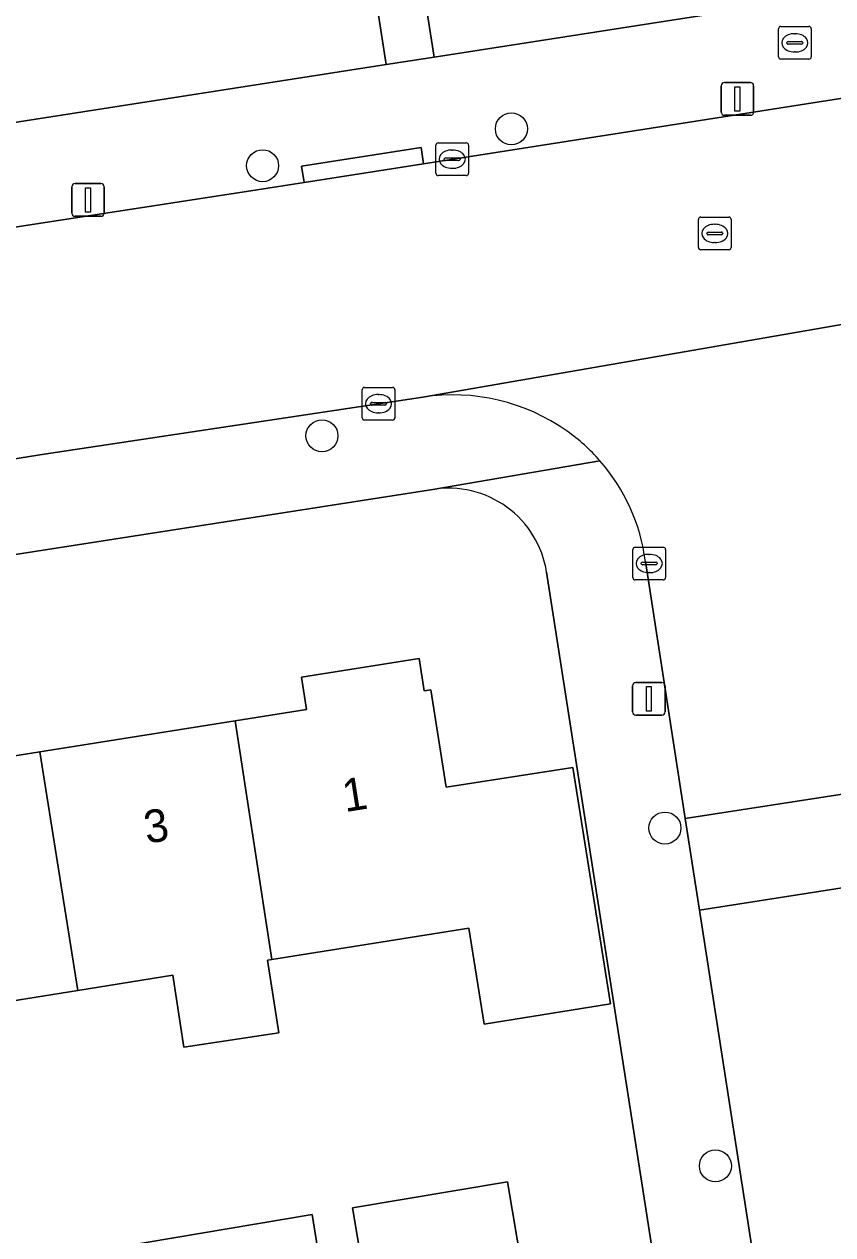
# Model space of a CAD drawing. Extents: x 160077 to 160948, y 386481 to 387498.
# Drawn here: x 160642.45 to 160667.17, y 387347.43 to 387384.43 of the extents above; entities that cross this region are included whole.
import ezdxf

# ---------------------------------------------------------------- set-up
doc = ezdxf.new("R2010")
doc.units = 0
for name, color, linetype in [('IMGEO_Boom', 7, 'Continuous'), ('IMGEO_Brandkraan', 7, 'Continuous'), ('IMGEO_Erf', 7, 'Continuous'), ('IMGEO_Kolk', 7, 'Continuous'), ('IMGEO_Lichtmast', 7, 'Continuous'), ('IMGEO_Pand', 7, 'Continuous'), ('IMGEO_Pand_nummerreeks', 7, 'Continuous'), ('IMGEO_Rijbaan_lokaal_open', 7, 'Continuous'), ('IMGEO_Rioolput', 7, 'Continuous'), ('IMGEO_Voetpad_open', 7, 'Continuous')]:
    doc.layers.add(name, color=color, linetype=linetype)

msp = doc.modelspace()

# ---------------------------------------------------------------- linework, layer by layer
at = {"layer": 'IMGEO_Boom'}
for centre in [(160657.343, 387381.23), (160649.741, 387380.102), (160651.555, 387371.847), (160662.036, 387359.858), (160663.578, 387349.531)]:
    msp.add_circle(centre, 0.489, dxfattribs=at)
at = {"layer": 'IMGEO_Brandkraan'}
for p, q in [((160665.506, 387383.431), (160665.506, 387384.283)), ((160665.581, 387384.357), (160666.433, 387384.357)), ((160666.507, 387384.283), (160666.507, 387383.431)), ((160665.994, 387384.137), (160666.019, 387384.137)), ((160665.765, 387383.851), (160665.765, 387383.863)), ((160666.203, 387383.814), (160665.805, 387383.814)), ((160665.808, 387383.9), (160666.206, 387383.9)), ((160666.017, 387383.577), (160665.992, 387383.577)), ((160666.249, 387383.863), (160666.249, 387383.851)), ((160666.433, 387383.357), (160665.581, 387383.357))]:
    msp.add_line(p, q, dxfattribs=at)
for points in [[(160665.506, 387383.431), (160665.506, 387384.283)], [(160665.581, 387384.357), (160666.433, 387384.357)], [(160666.507, 387384.283), (160666.507, 387383.431)], [(160666.433, 387383.357), (160665.581, 387383.357)]]:
    msp.add_lwpolyline(points, dxfattribs=at)
for centre, radius, start, end in [((160665.583, 387384.281), 0.0765, 91.552, 178.448), ((160665.583, 387384.281), 0.0765, 91.552, 178.448), ((160666.431, 387384.281), 0.0765, 1.552, 88.448), ((160666.431, 387384.281), 0.0765, 1.552, 88.448), ((160665.805, 387383.86), 0.0403, 85.8775, 175.7526), ((160665.802, 387383.85), 0.0366, 178.938, 274.7102), ((160666.206, 387383.857), 0.043, 264.8664, 352.4533), ((160666.21, 387383.862), 0.0386, 1.7309, 96.639), ((160665.583, 387383.433), 0.0765, 181.552, 268.448), ((160665.583, 387383.433), 0.0765, 181.552, 268.448), ((160666.431, 387383.433), 0.0765, 271.552, 358.448), ((160666.431, 387383.433), 0.0765, 271.552, 358.448)]:
    msp.add_arc(centre, radius, start, end, dxfattribs=at)
for centre, major_axis, ratio, start_param, end_param in [((160665.993, 387383.857), (-0.387, 0.002), 0.722429, 4.712389, 7.853982), ((160666.018, 387383.857), (-0.39, 0.002), 0.717154, 1.570796, 4.712389)]:
    msp.add_ellipse(centre, major_axis=major_axis, ratio=ratio, start_param=start_param, end_param=end_param, dxfattribs=at)
at = {"layer": 'IMGEO_Erf'}
for points in [[(160630.789, 387379.651), (160653.52, 387383.193), (160652.63, 387388.906), (160649.091, 387388.36), (160648.149, 387394.459), (160651.663, 387395.001), (160651.637, 387395.169), (160648.628, 387394.708), (160647.757, 387400.4), (160646.849, 387406.332)], [(160721.198, 387396.367), (160721.368, 387401.98), (160720.558, 387401.855), (160721.064, 387398.577), (160713.758, 387397.449), (160713.794, 387397.22), (160713.901, 387396.528), (160707.855, 387395.593), (160701.926, 387394.676), (160695.996, 387393.759), (160690.068, 387392.842), (160684.138, 387391.925), (160678.208, 387391.008), (160672.279, 387390.092), (160666.349, 387389.175), (160660.42, 387388.258), (160654.376, 387387.323), (160654.984, 387383.421), (160718.477, 387393.316)], [(160654.939, 387370.209), (160619.146, 387364.633)], [(160672.841, 387275.223), (160658.42, 387367.678)], [(160637.01, 387361.24), (160642.934, 387362.182), (160648.902, 387363.13), (160651.085, 387363.477), (160650.926, 387364.474), (160654.521, 387365.044), (160654.68, 387364.048), (160654.881, 387364.08), (160655.354, 387361.106), (160659.219, 387361.713), (160660.375, 387354.482), (160656.514, 387353.865), (160656.039, 387356.793), (160650.018, 387355.836), (160649.893, 387355.816), (160650.232, 387353.599), (160647.334, 387353.156), (160646.997, 387355.356), (160644.092, 387354.895), (160641.029, 387354.408)], [(160645.339, 387347.051), (160651.256, 387348.042), (160651.68, 387345.377)]]:
    msp.add_lwpolyline(points, dxfattribs=at)
msp.add_lwpolyline([(160652.936, 387345.587), (160652.49, 387348.249), (160657.227, 387349.044), (160657.673, 387346.382)], close=True, dxfattribs=at)
msp.add_arc((160655.418, 387367.209), 3.038, 8.887, 99.0719, dxfattribs=at)
at = {"layer": 'IMGEO_Kolk'}
for p, q in [((160655.034, 387379.875), (160655.034, 387380.727)), ((160655.109, 387380.801), (160655.961, 387380.801)), ((160655.522, 387380.581), (160655.547, 387380.581)), ((160656.035, 387380.727), (160656.035, 387379.875)), ((160655.293, 387380.295), (160655.293, 387380.307)), ((160655.731, 387380.258), (160655.333, 387380.258)), ((160655.336, 387380.344), (160655.734, 387380.344)), ((160655.777, 387380.307), (160655.777, 387380.295)), ((160655.545, 387380.021), (160655.52, 387380.021)), ((160655.961, 387379.801), (160655.109, 387379.801)), ((160652.782, 387372.4), (160652.782, 387373.252)), ((160652.857, 387373.326), (160653.709, 387373.326)), ((160653.783, 387373.252), (160653.783, 387372.4)), ((160653.041, 387372.82), (160653.041, 387372.832)), ((160653.084, 387372.869), (160653.482, 387372.869)), ((160653.27, 387373.106), (160653.295, 387373.106)), ((160653.525, 387372.832), (160653.525, 387372.82)), ((160653.479, 387372.783), (160653.081, 387372.783)), ((160653.293, 387372.546), (160653.268, 387372.546)), ((160653.709, 387372.326), (160652.857, 387372.326)), ((160661.055, 387367.517), (160661.055, 387368.369)), ((160661.13, 387368.443), (160661.982, 387368.443)), ((160662.056, 387368.369), (160662.056, 387367.517)), ((160661.543, 387368.223), (160661.568, 387368.223)), ((160661.314, 387367.937), (160661.314, 387367.949)), ((160661.752, 387367.9), (160661.354, 387367.9)), ((160661.357, 387367.986), (160661.755, 387367.986)), ((160661.566, 387367.663), (160661.541, 387367.663)), ((160661.798, 387367.949), (160661.798, 387367.937)), ((160661.982, 387367.443), (160661.13, 387367.443))]:
    msp.add_line(p, q, dxfattribs=at)
for points in [[(160655.034, 387379.875), (160655.034, 387380.727)], [(160655.109, 387380.801), (160655.961, 387380.801)], [(160656.035, 387380.727), (160656.035, 387379.875)], [(160655.961, 387379.801), (160655.109, 387379.801)], [(160652.782, 387372.4), (160652.782, 387373.252)], [(160652.857, 387373.326), (160653.709, 387373.326)], [(160653.783, 387373.252), (160653.783, 387372.4)], [(160653.709, 387372.326), (160652.857, 387372.326)], [(160661.055, 387367.517), (160661.055, 387368.369)], [(160661.13, 387368.443), (160661.982, 387368.443)], [(160662.056, 387368.369), (160662.056, 387367.517)], [(160661.982, 387367.443), (160661.13, 387367.443)]]:
    msp.add_lwpolyline(points, dxfattribs=at)
for centre, radius, start, end in [((160655.111, 387380.725), 0.0765, 91.552, 178.448), ((160655.111, 387380.725), 0.0765, 91.552, 178.448), ((160655.959, 387380.725), 0.0765, 1.552, 88.448), ((160655.959, 387380.725), 0.0765, 1.552, 88.448), ((160655.333, 387380.304), 0.0403, 85.8775, 175.7526), ((160655.33, 387380.294), 0.0366, 178.938, 274.7102), ((160655.734, 387380.301), 0.043, 264.8664, 352.4533), ((160655.738, 387380.306), 0.0386, 1.7309, 96.639), ((160655.111, 387379.877), 0.0765, 181.552, 268.448), ((160655.111, 387379.877), 0.0765, 181.552, 268.448), ((160655.959, 387379.877), 0.0765, 271.552, 358.448), ((160655.959, 387379.877), 0.0765, 271.552, 358.448), ((160652.859, 387373.25), 0.0765, 91.552, 178.448), ((160652.859, 387373.25), 0.0765, 91.552, 178.448), ((160653.707, 387373.25), 0.0765, 1.552, 88.448), ((160653.707, 387373.25), 0.0765, 1.552, 88.448), ((160653.081, 387372.829), 0.0403, 85.8775, 175.7526), ((160653.078, 387372.819), 0.0366, 178.938, 274.7102), ((160653.482, 387372.826), 0.043, 264.8664, 352.4533), ((160653.486, 387372.831), 0.0386, 1.7309, 96.639), ((160652.859, 387372.402), 0.0765, 181.552, 268.448), ((160652.859, 387372.402), 0.0765, 181.552, 268.448), ((160653.707, 387372.402), 0.0765, 271.552, 358.448), ((160653.707, 387372.402), 0.0765, 271.552, 358.448), ((160661.132, 387368.367), 0.0765, 91.552, 178.448), ((160661.132, 387368.367), 0.0765, 91.552, 178.448), ((160661.98, 387368.367), 0.0765, 1.552, 88.448), ((160661.98, 387368.367), 0.0765, 1.552, 88.448), ((160661.354, 387367.946), 0.0403, 85.8775, 175.7526), ((160661.351, 387367.936), 0.0366, 178.938, 274.7102), ((160661.755, 387367.943), 0.043, 264.8664, 352.4533), ((160661.759, 387367.948), 0.0386, 1.7309, 96.639), ((160661.132, 387367.519), 0.0765, 181.552, 268.448), ((160661.132, 387367.519), 0.0765, 181.552, 268.448), ((160661.98, 387367.519), 0.0765, 271.552, 358.448), ((160661.98, 387367.519), 0.0765, 271.552, 358.448)]:
    msp.add_arc(centre, radius, start, end, dxfattribs=at)
for centre, major_axis, ratio, start_param, end_param in [((160655.521, 387380.301), (-0.387, 0.002), 0.722429, 4.712389, 7.853982), ((160655.546, 387380.301), (-0.39, 0.002), 0.717154, 1.570796, 4.712389), ((160653.269, 387372.826), (-0.387, 0.002), 0.722429, 4.712389, 7.853982), ((160653.294, 387372.826), (-0.39, 0.002), 0.717154, 1.570796, 4.712389), ((160661.542, 387367.943), (-0.387, 0.002), 0.722429, 4.712389, 7.853982), ((160661.567, 387367.943), (-0.39, 0.002), 0.717154, 1.570796, 4.712389)]:
    msp.add_ellipse(centre, major_axis=major_axis, ratio=ratio, start_param=start_param, end_param=end_param, dxfattribs=at)
at = {"layer": 'IMGEO_Lichtmast'}
for p, q in [((160663.757, 387381.742), (160663.757, 387382.542)), ((160663.757, 387382.542), (160663.757, 387381.742)), ((160663.857, 387382.642), (160664.647, 387382.642)), ((160664.647, 387382.642), (160663.857, 387382.642)), ((160664.747, 387382.542), (160664.747, 387381.742)), ((160664.747, 387381.742), (160664.747, 387382.542)), ((160664.647, 387381.642), (160663.857, 387381.642)), ((160663.857, 387381.642), (160664.647, 387381.642)), ((160644.009, 387379.554), (160644.799, 387379.554)), ((160644.799, 387379.554), (160644.009, 387379.554)), ((160643.909, 387378.654), (160643.909, 387379.454)), ((160643.909, 387379.454), (160643.909, 387378.654)), ((160644.899, 387379.454), (160644.899, 387378.654)), ((160644.899, 387378.654), (160644.899, 387379.454)), ((160644.799, 387378.554), (160644.009, 387378.554)), ((160644.009, 387378.554), (160644.799, 387378.554)), ((160661.149, 387364.306), (160661.939, 387364.306)), ((160661.939, 387364.306), (160661.149, 387364.306)), ((160661.049, 387363.406), (160661.049, 387364.206)), ((160661.049, 387364.206), (160661.049, 387363.406)), ((160662.039, 387364.206), (160662.039, 387363.406)), ((160662.039, 387363.406), (160662.039, 387364.206)), ((160661.939, 387363.306), (160661.149, 387363.306)), ((160661.149, 387363.306), (160661.939, 387363.306))]:
    msp.add_line(p, q, dxfattribs=at)
for points in [[(160664.177, 387382.517), (160664.327, 387382.517), (160664.327, 387381.767), (160664.177, 387381.767), (160664.177, 387382.517)], [(160644.329, 387379.429), (160644.479, 387379.429), (160644.479, 387378.679), (160644.329, 387378.679), (160644.329, 387379.429)], [(160661.469, 387364.181), (160661.619, 387364.181), (160661.619, 387363.431), (160661.469, 387363.431), (160661.469, 387364.181)]]:
    msp.add_lwpolyline(points, dxfattribs=at)
for centre, start, end in [((160663.857, 387382.542), 90, 180), ((160663.857, 387382.542), 90, 180), ((160664.647, 387382.542), 0, 90), ((160664.647, 387382.542), 360, 90), ((160663.857, 387381.742), 180, 270), ((160663.857, 387381.742), 180, 270), ((160664.647, 387381.742), 270, 0), ((160664.647, 387381.742), 270, 0), ((160644.009, 387379.454), 90, 180), ((160644.009, 387379.454), 90, 180), ((160644.799, 387379.454), 0, 90), ((160644.799, 387379.454), 360, 90), ((160644.009, 387378.654), 180, 270), ((160644.009, 387378.654), 180, 270), ((160644.799, 387378.654), 270, 0), ((160644.799, 387378.654), 270, 0), ((160661.149, 387364.206), 90, 180), ((160661.149, 387364.206), 90, 180), ((160661.939, 387364.206), 0, 90), ((160661.939, 387364.206), 360, 90), ((160661.149, 387363.406), 180, 270), ((160661.149, 387363.406), 180, 270), ((160661.939, 387363.406), 270, 0), ((160661.939, 387363.406), 270, 0)]:
    msp.add_arc(centre, 0.1, start, end, dxfattribs=at)
at = {"layer": 'IMGEO_Pand'}
for points in [[(160656.514, 387353.865), (160660.375, 387354.482), (160659.219, 387361.713), (160655.354, 387361.106), (160654.881, 387364.08), (160654.68, 387364.048), (160654.521, 387365.044), (160650.926, 387364.474), (160651.085, 387363.477), (160648.902, 387363.13), (160650.018, 387355.836), (160656.039, 387356.793)], [(160648.902, 387363.13), (160642.934, 387362.182), (160644.092, 387354.895), (160646.997, 387355.356), (160647.334, 387353.156), (160650.232, 387353.599), (160649.893, 387355.816), (160650.018, 387355.836)], [(160638.522, 387351.718), (160641.385, 387352.173), (160641.029, 387354.408), (160644.092, 387354.895), (160642.934, 387362.182), (160637.01, 387361.24)], [(160657.673, 387346.382), (160657.227, 387349.044), (160652.49, 387348.249), (160652.936, 387345.587)], [(160651.68, 387345.377), (160651.256, 387348.042), (160645.339, 387347.051), (160645.762, 387344.385)]]:
    msp.add_lwpolyline(points, close=True, dxfattribs=at)
at = {"layer": 'IMGEO_Rijbaan_lokaal_open'}
for points in [[(160727.581, 387389.487), (160728.702, 387391.894), (160720.046, 387390.552), (160694.326, 387386.383), (160654.658, 387380.163), (160651.009, 387379.591), (160649.574, 387379.366), (160631.526, 387376.578), (160631.516, 387376.542), (160620.404, 387374.86)], [(160631.769, 387369.478), (160643.067, 387371.287), (160654.639, 387373.031), (160673.14, 387376.239), (160673.173, 387376.223), (160719.509, 387383.485)], [(160673.173, 387376.223), (160673.14, 387376.239), (160654.639, 387373.031)], [(160661.438, 387368.004), (160662.656, 387360.15), (160669.499, 387361.212), (160668.242, 387369.342)]]:
    msp.add_lwpolyline(points, dxfattribs=at)
for points in [[(160669.499, 387361.212), (160662.656, 387360.15), (160663.09, 387357.352), (160669.932, 387358.415)], [(160669.932, 387358.415), (160663.09, 387357.352), (160667.185, 387330.958), (160670.308, 387311.518), (160677.025, 387312.548), (160674.694, 387327.624)]]:
    msp.add_lwpolyline(points, close=True, dxfattribs=at)
for centre, radius, start, end in [((160655.543, 387367.006), 6.092, 54.8908, 98.534), ((160655.633, 387367.207), 5.876, 41.2799, 54.4809), ((160655.69, 387367.265), 5.795, 7.325, 41.2233)]:
    msp.add_arc(centre, radius, start, end, dxfattribs=at)
at = {"layer": 'IMGEO_Rioolput'}
for p, q in [((160663.06, 387377.605), (160663.06, 387378.457)), ((160663.135, 387378.531), (160663.987, 387378.531)), ((160664.061, 387378.457), (160664.061, 387377.605)), ((160663.319, 387378.025), (160663.319, 387378.037)), ((160663.757, 387377.988), (160663.359, 387377.988)), ((160663.362, 387378.074), (160663.76, 387378.074)), ((160663.548, 387378.311), (160663.573, 387378.311)), ((160663.803, 387378.037), (160663.803, 387378.025)), ((160663.571, 387377.751), (160663.546, 387377.751)), ((160663.987, 387377.531), (160663.135, 387377.531))]:
    msp.add_line(p, q, dxfattribs=at)
for points in [[(160663.06, 387377.605), (160663.06, 387378.457)], [(160663.135, 387378.531), (160663.987, 387378.531)], [(160664.061, 387378.457), (160664.061, 387377.605)], [(160663.987, 387377.531), (160663.135, 387377.531)]]:
    msp.add_lwpolyline(points, dxfattribs=at)
for centre, radius, start, end in [((160663.137, 387378.455), 0.0765, 91.552, 178.448), ((160663.137, 387378.455), 0.0765, 91.552, 178.448), ((160663.985, 387378.455), 0.0765, 1.552, 88.448), ((160663.985, 387378.455), 0.0765, 1.552, 88.448), ((160663.359, 387378.034), 0.0403, 85.8775, 175.7526), ((160663.356, 387378.024), 0.0366, 178.938, 274.7102), ((160663.76, 387378.031), 0.043, 264.8664, 352.4533), ((160663.764, 387378.036), 0.0386, 1.7309, 96.639), ((160663.137, 387377.607), 0.0765, 181.552, 268.448), ((160663.137, 387377.607), 0.0765, 181.552, 268.448), ((160663.985, 387377.607), 0.0765, 271.552, 358.448), ((160663.985, 387377.607), 0.0765, 271.552, 358.448)]:
    msp.add_arc(centre, radius, start, end, dxfattribs=at)
for centre, major_axis, ratio, start_param, end_param in [((160663.547, 387378.031), (-0.387, 0.002), 0.722429, 4.712389, 7.853982), ((160663.572, 387378.031), (-0.39, 0.002), 0.717154, 1.570796, 4.712389)]:
    msp.add_ellipse(centre, major_axis=major_axis, ratio=ratio, start_param=start_param, end_param=end_param, dxfattribs=at)
at = {"layer": 'IMGEO_Voetpad_open'}
for points in [[(160621.049, 387436.807), (160621.996, 387436.964), (160621.84, 387437.953), (160611.577, 387436.343), (160606.344, 387435.512), (160617.393, 387364.36), (160619.146, 387364.633), (160654.939, 387370.209), (160660.049, 387371.084)], [(160724.173, 387394.131), (160718.477, 387393.316), (160654.984, 387383.421), (160653.52, 387383.193), (160630.789, 387379.651), (160630.789, 387379.648), (160625.952, 387378.87)], [(160652.63, 387388.906), (160653.52, 387383.193), (160654.984, 387383.421), (160654.376, 387387.323)], [(160631.526, 387376.578), (160649.574, 387379.366), (160651.009, 387379.591), (160650.933, 387380.085), (160654.582, 387380.657), (160654.658, 387380.163), (160694.326, 387386.383)], [(160654.639, 387373.031), (160643.067, 387371.287), (160631.769, 387369.478)], [(160660.049, 387371.084), (160654.939, 387370.209)], [(160670.736, 387308.731), (160670.308, 387311.518), (160667.185, 387330.958), (160663.09, 387357.352), (160662.656, 387360.15), (160661.438, 387368.004)], [(160658.42, 387367.678), (160672.841, 387275.223)]]:
    msp.add_lwpolyline(points, dxfattribs=at)
msp.add_lwpolyline([(160654.658, 387380.163), (160654.582, 387380.657), (160650.933, 387380.085), (160651.009, 387379.591)], close=True, dxfattribs=at)
for centre, radius, start, end in [((160655.543, 387367.006), 6.092, 54.8908, 98.534), ((160655.633, 387367.207), 5.876, 41.2799, 54.4809), ((160655.69, 387367.265), 5.795, 7.325, 41.2233), ((160655.418, 387367.209), 3.038, 8.887, 99.0719)]:
    msp.add_arc(centre, radius, start, end, dxfattribs=at)

# ---------------------------------------------------------------- texts
at = {"layer": 'IMGEO_Pand_nummerreeks'}
for s, rotation, p in [('1', 9.0292, (160652.26, 387360.342)), ('3', 9.0298, (160646.195, 387359.378))]:
    msp.add_text(s, height=1, rotation=rotation, dxfattribs=at).set_placement(p)

doc.saveas('drawing.dxf')
